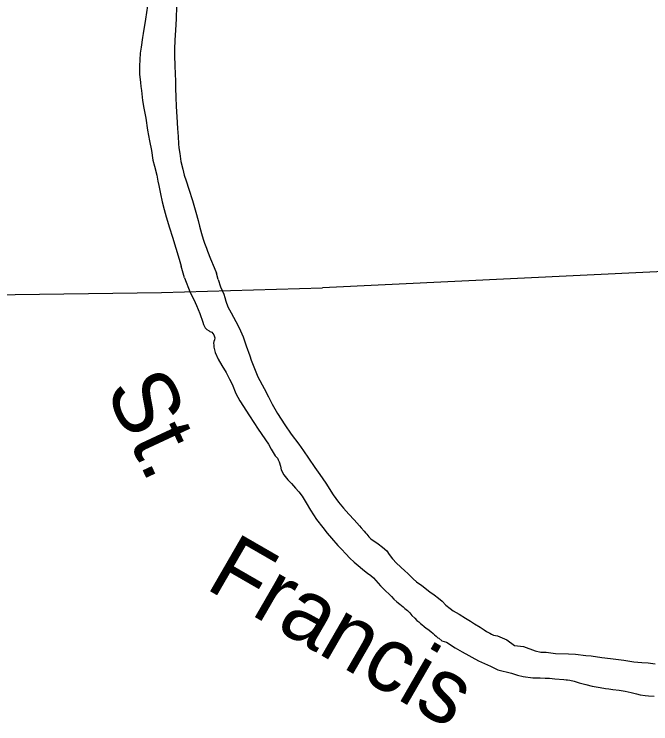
# Model space of a CAD drawing. Extents: x -939622 to -934222, y 1383701 to 1385301.
# Drawn here: x -935717.76 to -935702.18, y 1384106.35 to 1384123.73 of the extents above; entities that cross this region are included whole.
import ezdxf

# ---------------------------------------------------------------- set-up
doc = ezdxf.new("R2010")
doc.units = 0
doc.layers.add('Level 2', color=7, linetype='Continuous')
doc.layers.add('Level 9', color=7, linetype='Continuous')

msp = doc.modelspace()

# ---------------------------------------------------------------- linework, layer by layer
at = {"layer": 'Level 2'}
for points in [[(-935690.397, 1384118.003), (-935694.262, 1384117.801), (-935702.202, 1384117.416), (-935710.216, 1384117.032)], [(-935690.397, 1384118.003), (-935694.262, 1384117.801), (-935702.202, 1384117.416), (-935710.216, 1384117.032)], [(-935765.818, 1384115.242), (-935757.845, 1384115.475), (-935749.948, 1384115.795), (-935742.028, 1384116.089), (-935741.65, 1384116.089), (-935734.115, 1384116.338), (-935733.852, 1384116.356), (-935726.158, 1384116.664), (-935726.03, 1384116.679), (-935718.342, 1384116.857), (-935714.154, 1384116.916), (-935710.216, 1384117.032)], [(-935765.818, 1384115.242), (-935757.845, 1384115.475), (-935749.948, 1384115.795), (-935742.028, 1384116.089), (-935741.65, 1384116.089), (-935734.115, 1384116.338), (-935733.852, 1384116.356), (-935726.158, 1384116.664), (-935726.03, 1384116.679), (-935718.342, 1384116.857), (-935714.154, 1384116.916), (-935710.216, 1384117.032)]]:
    msp.add_lwpolyline(points, dxfattribs=at)
at = {"layer": 'Level 9'}
for points in [[(-935714.495, 1384123.937), (-935714.55, 1384123.611), (-935714.607, 1384123.257), (-935714.622, 1384123.161), (-935714.653, 1384122.928), (-935714.676, 1384122.777), (-935714.687, 1384122.617), (-935714.692, 1384122.47), (-935714.69, 1384122.265), (-935714.67, 1384122.064), (-935714.659, 1384121.965), (-935714.647, 1384121.863), (-935714.617, 1384121.62), (-935714.586, 1384121.429), (-935714.541, 1384121.189)], [(-935713.79, 1384123.927), (-935713.794, 1384123.623), (-935713.811, 1384123.346)], [(-935713.811, 1384123.346), (-935713.829, 1384123.099), (-935713.836, 1384122.879), (-935713.834, 1384122.702), (-935713.829, 1384122.485), (-935713.82, 1384122.257), (-935713.814, 1384122.113), (-935713.812, 1384121.923), (-935713.807, 1384121.704), (-935713.795, 1384121.475), (-935713.78, 1384121.223), (-935713.764, 1384120.938), (-935713.75, 1384120.736), (-935713.739, 1384120.559), (-935713.728, 1384120.46), (-935713.706, 1384120.319), (-935713.678, 1384120.125), (-935713.637, 1384119.939), (-935713.597, 1384119.787), (-935713.555, 1384119.655), (-935713.484, 1384119.449), (-935713.399, 1384119.169), (-935713.314, 1384118.882), (-935713.261, 1384118.679), (-935713.225, 1384118.544), (-935713.178, 1384118.362), (-935713.156, 1384118.308), (-935713.123, 1384118.201), (-935713.1, 1384118.126), (-935713.055, 1384118.001), (-935713.032, 1384117.926), (-935712.956, 1384117.739), (-935712.867, 1384117.53), (-935712.806, 1384117.39)], [(-935714.541, 1384121.189), (-935714.494, 1384120.895), (-935714.452, 1384120.632), (-935714.404, 1384120.392), (-935714.368, 1384120.161), (-935714.329, 1384120.009), (-935714.272, 1384119.791), (-935714.248, 1384119.647), (-935714.221, 1384119.539), (-935714.183, 1384119.336), (-935714.139, 1384119.141), (-935714.089, 1384118.953), (-935714.037, 1384118.768), (-935713.961, 1384118.502), (-935713.884, 1384118.269), (-935713.805, 1384118), (-935713.726, 1384117.735), (-935713.673, 1384117.561)], [(-935713.596, 1384117.273), (-935713.673, 1384117.561)], [(-935712.764, 1384117.237), (-935712.806, 1384117.39)], [(-935713.596, 1384117.273), (-935713.45, 1384116.919), (-935713.361, 1384116.742), (-935713.298, 1384116.601), (-935713.214, 1384116.406), (-935713.144, 1384116.193), (-935713.123, 1384116.131), (-935713.086, 1384116.054), (-935713.045, 1384116.008), (-935712.99, 1384115.975), (-935712.971, 1384115.963), (-935712.919, 1384115.942), (-935712.878, 1384115.884), (-935712.847, 1384115.807), (-935712.857, 1384115.758), (-935712.876, 1384115.715), (-935712.883, 1384115.679), (-935712.878, 1384115.628), (-935712.875, 1384115.574), (-935712.842, 1384115.449), (-935712.772, 1384115.284), (-935712.68, 1384115.126), (-935712.574, 1384114.956), (-935712.488, 1384114.792), (-935712.425, 1384114.668), (-935712.337, 1384114.441), (-935712.236, 1384114.262), (-935712, 1384113.894), (-935711.787, 1384113.567), (-935711.539, 1384113.203), (-935711.471, 1384113.083), (-935711.373, 1384112.913), (-935711.335, 1384112.878), (-935711.316, 1384112.861), (-935711.297, 1384112.82), (-935711.276, 1384112.773), (-935711.271, 1384112.755)], [(-935713.596, 1384117.273), (-935713.45, 1384116.919), (-935713.361, 1384116.742), (-935713.298, 1384116.601), (-935713.214, 1384116.406), (-935713.144, 1384116.193), (-935713.123, 1384116.131), (-935713.086, 1384116.054), (-935713.045, 1384116.008), (-935712.99, 1384115.975), (-935712.971, 1384115.963), (-935712.919, 1384115.942), (-935712.878, 1384115.884), (-935712.847, 1384115.807), (-935712.857, 1384115.758), (-935712.876, 1384115.715), (-935712.883, 1384115.679), (-935712.878, 1384115.628), (-935712.875, 1384115.574), (-935712.842, 1384115.449), (-935712.772, 1384115.284), (-935712.68, 1384115.126), (-935712.574, 1384114.956), (-935712.488, 1384114.792), (-935712.425, 1384114.668), (-935712.337, 1384114.441), (-935712.236, 1384114.262), (-935712, 1384113.894), (-935711.787, 1384113.567), (-935711.539, 1384113.203), (-935711.471, 1384113.083), (-935711.373, 1384112.913), (-935711.335, 1384112.878), (-935711.316, 1384112.861), (-935711.297, 1384112.82), (-935711.276, 1384112.773), (-935711.244, 1384112.666), (-935711.222, 1384112.577), (-935711.162, 1384112.447), (-935711.064, 1384112.326), (-935710.97, 1384112.237), (-935710.872, 1384112.124), (-935710.796, 1384112.037), (-935710.713, 1384111.927), (-935710.615, 1384111.763), (-935710.508, 1384111.582), (-935710.359, 1384111.36), (-935710.209, 1384111.159), (-935710.101, 1384111.02), (-935709.996, 1384110.899), (-935709.838, 1384110.717), (-935709.747, 1384110.628), (-935709.643, 1384110.512), (-935709.545, 1384110.411), (-935709.436, 1384110.311), (-935709.289, 1384110.192), (-935709.23, 1384110.134), (-935709.108, 1384110.044), (-935709.031, 1384109.984), (-935708.965, 1384109.93)], [(-935712.764, 1384117.237), (-935712.707, 1384117.056), (-935712.67, 1384116.97), (-935712.633, 1384116.873), (-935712.605, 1384116.793), (-935712.58, 1384116.707), (-935712.528, 1384116.562), (-935712.45, 1384116.415), (-935712.332, 1384116.204), (-935712.253, 1384116.051), (-935712.156, 1384115.83), (-935712.086, 1384115.614), (-935711.993, 1384115.366), (-935711.964, 1384115.259), (-935711.795, 1384114.848), (-935711.641, 1384114.567), (-935711.539, 1384114.358), (-935711.447, 1384114.185), (-935711.313, 1384113.957), (-935711.133, 1384113.676), (-935710.981, 1384113.443), (-935710.793, 1384113.202), (-935710.68, 1384113.039), (-935710.558, 1384112.861), (-935710.506, 1384112.784)], [(-935712.764, 1384117.237), (-935712.707, 1384117.056), (-935712.67, 1384116.97), (-935712.633, 1384116.873), (-935712.605, 1384116.793), (-935712.58, 1384116.707), (-935712.528, 1384116.562), (-935712.45, 1384116.415), (-935712.332, 1384116.204), (-935712.253, 1384116.051), (-935712.156, 1384115.83), (-935712.086, 1384115.614), (-935711.993, 1384115.366), (-935711.964, 1384115.259), (-935711.795, 1384114.848), (-935711.641, 1384114.567), (-935711.539, 1384114.358), (-935711.447, 1384114.185), (-935711.313, 1384113.957), (-935711.133, 1384113.676), (-935710.981, 1384113.443), (-935710.793, 1384113.202), (-935710.68, 1384113.039), (-935710.558, 1384112.861), (-935710.401, 1384112.631), (-935710.279, 1384112.456), (-935710.134, 1384112.246), (-935709.95, 1384111.963), (-935709.822, 1384111.785), (-935709.698, 1384111.632), (-935709.568, 1384111.487), (-935709.442, 1384111.352), (-935709.372, 1384111.274), (-935709.306, 1384111.202), (-935709.265, 1384111.15), (-935709.195, 1384111.072), (-935709.16, 1384111.031), (-935709.129, 1384110.994), (-935709.078, 1384110.933), (-935709.031, 1384110.887)], [(-935709.031, 1384110.887), (-935708.854, 1384110.759), (-935708.741, 1384110.683), (-935708.64, 1384110.588), (-935708.579, 1384110.496), (-935708.499, 1384110.393), (-935708.404, 1384110.289), (-935708.196, 1384110.101), (-935708.123, 1384110.036), (-935707.998, 1384109.906), (-935707.912, 1384109.832), (-935707.785, 1384109.744), (-935707.587, 1384109.583), (-935707.48, 1384109.51), (-935707.377, 1384109.431), (-935707.288, 1384109.354), (-935707.191, 1384109.26), (-935707.09, 1384109.177), (-935707.014, 1384109.122), (-935706.866, 1384109.037), (-935706.714, 1384108.944), (-935706.59, 1384108.868), (-935706.492, 1384108.801), (-935706.356, 1384108.722), (-935706.256, 1384108.652), (-935706.198, 1384108.611), (-935706.119, 1384108.574), (-935706.074, 1384108.55), (-935706.028, 1384108.527), (-935705.926, 1384108.511), (-935705.703, 1384108.407)], [(-935708.965, 1384109.93), (-935708.794, 1384109.734), (-935708.742, 1384109.683), (-935708.662, 1384109.604), (-935708.592, 1384109.536), (-935708.528, 1384109.474), (-935708.464, 1384109.409), (-935708.394, 1384109.344), (-935708.32, 1384109.279), (-935708.238, 1384109.218), (-935708.195, 1384109.179), (-935708.134, 1384109.124), (-935708.079, 1384109.07), (-935708.024, 1384109.008), (-935707.957, 1384108.937), (-935707.905, 1384108.887), (-935707.856, 1384108.849), (-935707.814, 1384108.811), (-935707.78, 1384108.784), (-935707.728, 1384108.737), (-935707.673, 1384108.696), (-935707.634, 1384108.67), (-935707.564, 1384108.617), (-935707.506, 1384108.564), (-935707.469, 1384108.535), (-935707.43, 1384108.502), (-935707.39, 1384108.461), (-935707.369, 1384108.452), (-935707.293, 1384108.388), (-935707.177, 1384108.349)], [(-935707.177, 1384108.349), (-935706.967, 1384108.214), (-935706.794, 1384108.113), (-935706.397, 1384107.897), (-935706.103, 1384107.763), (-935705.919, 1384107.678), (-935705.588, 1384107.593), (-935705.436, 1384107.546), (-935705.299, 1384107.513), (-935705.067, 1384107.476), (-935704.881, 1384107.478), (-935704.766, 1384107.468), (-935704.658, 1384107.467), (-935704.523, 1384107.456), (-935704.306, 1384107.435), (-935704.245, 1384107.432), (-935704.218, 1384107.427), (-935704.161, 1384107.421), (-935704.049, 1384107.393), (-935703.927, 1384107.359), (-935703.763, 1384107.316), (-935703.611, 1384107.278), (-935703.418, 1384107.244), (-935703.288, 1384107.22), (-935703.2, 1384107.206), (-935703.106, 1384107.189), (-935702.95, 1384107.178), (-935702.801, 1384107.149), (-935702.656, 1384107.12), (-935702.523, 1384107.09), (-935702.437, 1384107.063), (-935702.314, 1384107.045), (-935702.235, 1384107.037), (-935702.091, 1384107.028)], [(-935705.703, 1384108.407), (-935705.514, 1384108.272), (-935705.294, 1384108.243), (-935705.004, 1384108.144), (-935704.871, 1384108.111), (-935704.735, 1384108.105), (-935704.509, 1384108.077), (-935704.191, 1384108.067), (-935704.022, 1384108.06), (-935703.766, 1384108.027), (-935703.633, 1384108.015), (-935703.376, 1384107.978), (-935703.165, 1384107.955), (-935702.839, 1384107.909), (-935702.594, 1384107.869), (-935702.396, 1384107.858), (-935702.242, 1384107.85), (-935702.07, 1384107.821)]]:
    msp.add_lwpolyline(points, dxfattribs=at)

# ---------------------------------------------------------------- texts
for s, rotation, p in [('St.', 295, (-935715.544, 1384114.55)), ('Francis', 330, (-935713.116, 1384109.686))]:
    msp.add_text(s, height=1.584, rotation=rotation, dxfattribs=at).set_placement(p)

doc.saveas('drawing.dxf')
